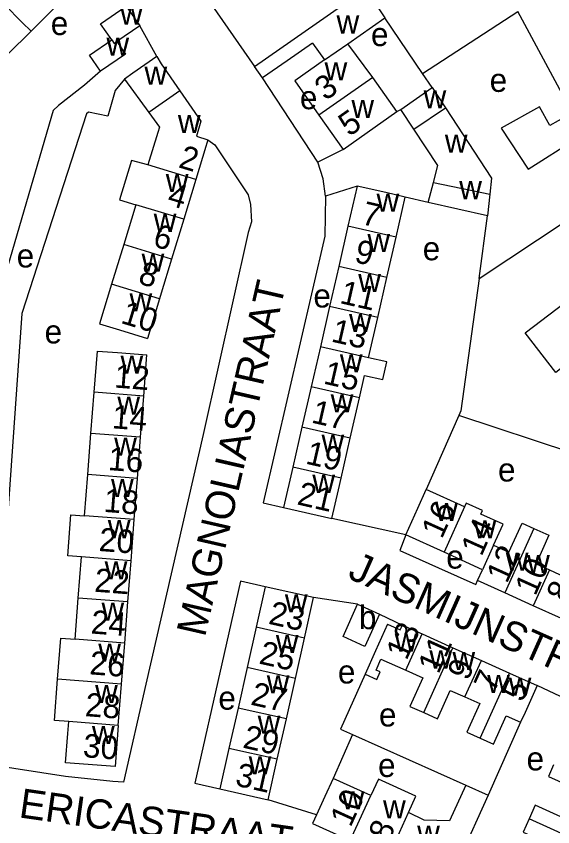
# Model space of a CAD drawing. Extents: x 161141 to 163125, y 381621 to 383200.
# Drawn here: x 161975.3 to 162066.7, y 381774.6 to 381912.6 of the extents above; entities that cross this region are included whole.
import ezdxf

# ---------------------------------------------------------------- set-up
doc = ezdxf.new("R2010")
doc.units = 0
for name, color, linetype in [('BLT_Basislijn', 7, 'Continuous'), ('BLT_Bebouwing', 7, 'Continuous'), ('BLT_Centroide', 7, 'Continuous'), ('BLT_Huisnummer', 7, 'Continuous'), ('BLT_Huisnummer_ tussenligend', 7, 'Continuous'), ('BLT_Onderverdeling_panden', 7, 'Continuous'), ('BLT_Straatnaam', 7, 'Continuous')]:
    doc.layers.add(name, color=color, linetype=linetype)

msp = doc.modelspace()

# ---------------------------------------------------------------- linework, layer by layer
at = {"layer": 'BLT_Basislijn'}
for p, q in [((162004.78, 381920.06), (162015.87, 381904.08)), ((162044.49, 381902.88), (162060.75, 381913.44)), ((162044.49, 381902.88), (162038.1, 381912.33)), ((161999.27, 381905.76), (161996.32, 381910.99)), ((162046.12, 381900.47), (162044.49, 381902.88)), ((162040.1, 381896.39), (162040.81, 381896.73)), ((162030.96, 381889.96), (162026.64, 381887.78)), ((162033.34, 381883.7), (162027.95, 381881.99)), ((162045.46, 381880.9), (162041.55, 381881.82)), ((162054.11, 381867.96), (162055.58, 381878.64)), ((162054.11, 381867.96), (162069.1, 381877.9)), ((162050.66, 381844.65), (162045.12, 381832.03)), ((162070.26, 381838.19), (162050.66, 381844.65)), ((162041.63, 381824.3), (162029.04, 381827.12)), ((162037.14, 381810.83), (162041.08, 381808.95)), ((162071.42, 381795.17), (162064.04, 381798.65)), ((162061.2, 381792.43), (162055.69, 381779.97)), ((162032.57, 381790.33), (162029.25, 381782.86)), ((162032.57, 381790.33), (162051.84, 381781.72)), ((162026.42, 381776.63), (162018.22, 381779.21))]:
    msp.add_line(p, q, dxfattribs=at)
for points in [[(161989.65, 381903.26), (161986.93, 381900.89), (161982.48, 381897.44), (161981.61, 381896.55), (161970.75, 381859.64)], [(161993.76, 381901.92), (161992.16, 381899.98), (161990.91, 381895.58), (161987.63, 381896.27), (161987.26, 381896.02), (161976.26, 381861.98), (161970.83, 381785.14)], [(162026.64, 381887.78), (162017.25, 381902.14)], [(162007.94, 381891.59), (162009.11, 381890.71), (162014.79, 381882.19), (162015.22, 381880.56), (162015.36, 381877.59), (162014.8, 381875.8), (162007.14, 381841.39), (161997.39, 381798.91), (161993.59, 381782.19), (161991.75, 381782.31), (161983.66, 381783.2), (161970.83, 381785.14)], [(162027.95, 381881.99), (162027.56, 381884.93), (162026.64, 381887.78)], [(162027.95, 381881.99), (162027.87, 381875.19), (162017.37, 381829.77), (162020.84, 381829)], [(162054.11, 381867.96), (162051.01, 381845.44), (162050.66, 381844.65)], [(162041.63, 381824.3), (162040.6, 381821.65), (162047.2, 381818.71), (162053.57, 381815.86), (162053.88, 381816.53)], [(162017.7, 381815.47), (162013.47, 381816.42), (162010.32, 381802.36), (162005.69, 381782.05), (162009.99, 381781.06)], [(162033.43, 381812.49), (162025.93, 381813.63)], [(162034.72, 381800.57), (162030.53, 381791.25), (162032.57, 381790.33)]]:
    msp.add_lwpolyline(points, dxfattribs=at)
at = {"layer": 'BLT_Bebouwing'}
for p, q in [((161981.82, 381914.03), (161977.82, 381910.09)), ((161994.01, 381914.35), (161996.32, 381910.99)), ((162031.75, 381907.93), (162038.1, 381912.33)), ((161977.82, 381910.09), (161973.84, 381906.18)), ((162036, 381902.21), (162031.75, 381907.93)), ((162017.25, 381902.14), (162015.87, 381904.08)), ((162040.1, 381896.39), (162036, 381902.21)), ((162040.81, 381896.73), (162046.12, 381900.47)), ((162026.85, 381895.8), (162030.96, 381889.96)), ((161999.4, 381892.83), (161997.72, 381887.3)), ((162007.94, 381891.59), (162007.59, 381890.45)), ((162007.59, 381890.45), (162005.88, 381884.82)), ((162005.88, 381884.82), (162003.82, 381878.05)), ((162033.34, 381883.7), (162031.78, 381876.86)), ((162039.99, 381874.99), (162041.55, 381881.82)), ((161995.66, 381880.53), (161993.6, 381873.76)), ((162055.58, 381878.64), (162045.46, 381880.9)), ((162003.82, 381878.05), (162001.76, 381871.28)), ((162031.78, 381876.86), (162030.22, 381870.03)), ((162038.43, 381868.15), (162039.99, 381874.99)), ((161993.6, 381873.76), (161991.54, 381866.99)), ((162030.22, 381870.03), (162028.65, 381863.19)), ((162036.86, 381861.31), (162038.43, 381868.15)), ((161999.7, 381864.51), (161997.64, 381857.74)), ((162028.65, 381863.19), (162027.09, 381856.35)), ((162035.3, 381854.47), (162036.86, 381861.31)), ((162027.09, 381856.35), (162025.53, 381849.51)), ((161997.01, 381847.96), (161997.55, 381854.96)), ((161988.03, 381841.6), (161988.57, 381848.61)), ((162025.53, 381849.51), (162023.96, 381842.67)), ((161996.47, 381840.95), (161997.01, 381847.96)), ((162032.17, 381840.8), (162033.74, 381847.64)), ((162023.96, 381842.67), (162022.4, 381835.84)), ((161987.49, 381834.59), (161988.03, 381841.6)), ((161995.93, 381833.94), (161996.47, 381840.95)), ((162030.61, 381833.96), (162032.17, 381840.8)), ((162022.4, 381835.84), (162020.84, 381829)), ((161986.95, 381827.58), (161987.49, 381834.59)), ((161995.39, 381826.93), (161995.93, 381833.94)), ((162051.66, 381829.07), (162045.12, 381832.03)), ((162020.84, 381829), (162029.04, 381827.12)), ((161994.85, 381819.91), (161995.39, 381826.93)), ((162048.17, 381821.35), (162041.63, 381824.3)), ((162054.72, 381818.38), (162048.17, 381821.35)), ((161985.87, 381813.55), (161986.41, 381820.56)), ((161994.31, 381812.9), (161994.85, 381819.91)), ((162053.88, 381816.53), (162054.72, 381818.38)), ((162017.7, 381815.47), (162016.16, 381808.59)), ((162025.93, 381813.63), (162017.7, 381815.47)), ((162058.49, 381814.44), (162053.88, 381816.53)), ((162063.34, 381812.25), (162058.49, 381814.44)), ((161985.33, 381806.54), (161985.87, 381813.55)), ((161993.77, 381805.89), (161994.31, 381812.9)), ((162024.39, 381806.75), (162025.93, 381813.63)), ((162033.43, 381812.49), (162037.14, 381810.83)), ((162068.18, 381810.06), (162063.34, 381812.25)), ((162016.16, 381808.59), (162014.62, 381801.71)), ((162044.44, 381807.44), (162049.65, 381805.1)), ((161993.23, 381798.88), (161993.77, 381805.89)), ((162022.85, 381799.86), (162024.39, 381806.75)), ((162049.65, 381805.1), (162054.51, 381802.92)), ((162014.62, 381801.71), (162013.08, 381794.83)), ((162054.51, 381802.92), (162059.28, 381800.78)), ((162059.28, 381800.78), (162064.04, 381798.65)), ((161992.68, 381791.86), (161993.23, 381798.88)), ((162021.31, 381792.98), (162022.85, 381799.86)), ((162013.08, 381794.83), (162011.53, 381787.94)), ((162019.76, 381786.1), (162021.31, 381792.98)), ((162011.53, 381787.94), (162009.99, 381781.06)), ((162018.22, 381779.21), (162019.76, 381786.1)), ((162035.68, 381779.94), (162029.25, 381782.86)), ((162009.99, 381781.06), (162018.22, 381779.21)), ((162051.84, 381781.72), (162055.69, 381779.97))]:
    msp.add_line(p, q, dxfattribs=at)
for points in [[(162015.87, 381904.08), (162035.02, 381917.46), (162036.41, 381915.57), (162036.06, 381915.33), (162038.1, 381912.33)], [(161991.56, 381908.58), (161989.65, 381911.35), (161994.01, 381914.35)], [(162068.25, 381899.39), (162060.75, 381913.44)], [(161996.32, 381910.99), (161992.44, 381908.31)], [(161989.65, 381903.26), (161987.78, 381905.97), (161991.56, 381908.58)], [(161992.44, 381908.31), (161993.9, 381906.19), (161989.65, 381903.26)], [(162025.75, 381908.05), (162021.45, 381905.03), (162017.25, 381902.14)], [(162025.75, 381908.05), (162027.77, 381905.18)], [(161999.27, 381905.76), (161995.15, 381902.93), (161993.76, 381901.92)], [(161999.27, 381905.76), (162000, 381904.52), (162003.18, 381899.91)], [(162027.77, 381905.18), (162022.74, 381901.64), (162026.85, 381895.8)], [(162079.57, 381905.7), (162080.3, 381904.39), (162072.16, 381899.85), (162073.27, 381898), (162066.2, 381894.02), (162064.39, 381897.22), (162057.9, 381893.56), (162062.48, 381886.59), (162070.7, 381891.79), (162070.34, 381892.38), (162080.88, 381898.71)], [(161993.76, 381901.92), (161997.86, 381896.26)], [(162003.18, 381899.91), (162006.74, 381894.73), (162005.97, 381892.19), (162007.94, 381891.59)], [(162046.12, 381900.47), (162048.38, 381897.03)], [(162048.38, 381897.03), (162056.26, 381885.04), (162055.97, 381882.34)], [(161997.86, 381896.26), (161999.68, 381893.74), (161999.4, 381892.83)], [(162030.96, 381889.96), (162035.05, 381892.84), (162040.1, 381896.39)], [(162042.99, 381893.41), (162040.81, 381896.73)], [(162046.34, 381884.33), (162047.07, 381887.2), (162042.99, 381893.41)], [(161997.72, 381887.3), (161994.94, 381888.06), (161992.89, 381881.34), (161995.66, 381880.53)], [(162041.55, 381881.82), (162038.22, 381882.59), (162033.34, 381883.7)], [(162045.46, 381880.9), (162046.34, 381884.33)], [(162055.97, 381882.34), (162055.58, 381878.64)], [(162001.76, 381871.28), (162000, 381865.48), (161999.7, 381864.51)], [(162087.87, 381852.36), (162080.51, 381862.47), (162067.19, 381851.96), (162061.97, 381858.7), (162075.47, 381868.98)], [(161991.54, 381866.99), (161989.47, 381860.23), (161992.86, 381859.2), (161997.64, 381857.74)], [(161988.57, 381848.61), (161989.11, 381855.61), (161992.54, 381855.35), (161997.55, 381854.96)], [(162033.74, 381847.64), (162034.61, 381851.47), (162037.71, 381850.76), (162038.4, 381853.77), (162035.3, 381854.47)], [(162029.04, 381827.12), (162030.16, 381832), (162030.61, 381833.96)], [(162041.63, 381824.3), (162043.69, 381828.86), (162045.12, 381832.03)], [(162056.58, 381822.54), (162058.2, 381826.12), (162054.43, 381827.82), (162054.72, 381828.46), (162051.95, 381829.71), (162051.66, 381829.07)], [(161986.41, 381820.56), (161984.07, 381820.74), (161984.61, 381827.75), (161986.95, 381827.58)], [(162056.58, 381822.54), (162059.21, 381821.35), (162061.46, 381826.31), (162063.45, 381825.41)], [(162063.45, 381825.41), (162066.02, 381824.25), (162063.82, 381819.39), (162066.1, 381818.36)], [(162066.1, 381818.36), (162068.67, 381817.19), (162070.85, 381822.01), (162073.13, 381821)], [(162037.14, 381810.83), (162034.67, 381805.33), (162030.96, 381806.99), (162033.43, 381812.49)], [(162038.55, 381809.11), (162036.5, 381804.55), (162034.72, 381800.57)], [(162038.55, 381809.11), (162040.71, 381808.14), (162041.08, 381808.95)], [(162041.08, 381808.95), (162044.44, 381807.44)], [(161982.33, 381799.72), (161982.87, 381806.73), (161985.33, 381806.54)], [(162034.72, 381800.57), (162036.71, 381799.68), (162037.3, 381800.97), (162036.57, 381801.3), (162037.41, 381803.18), (162041.67, 381801.27)], [(162041.67, 381801.27), (162044.54, 381799.98), (162042.35, 381795.1), (162044.7, 381794.05)], [(161984.24, 381792.52), (161981.79, 381792.7), (161982.33, 381799.72)], [(162044.7, 381794.05), (162047.04, 381793), (162049.21, 381797.83), (162051.72, 381796.71)], [(162064.04, 381798.65), (162061.99, 381794.08), (162061.2, 381792.43)], [(162051.72, 381796.71), (162054.23, 381795.58), (162052.04, 381790.71), (162054.31, 381789.7)], [(162054.31, 381789.7), (162056.57, 381788.68), (162058.74, 381793.53), (162061.2, 381792.43)], [(161992.68, 381791.86), (161992.14, 381784.85), (161983.7, 381785.51), (161984.09, 381790.49), (161984.24, 381792.52)], [(162066.81, 381785.16), (162065.92, 381783.2), (162070.86, 381780.95), (162069.67, 381778.33)], [(162029.25, 381782.86), (162027.83, 381779.74), (162026.42, 381776.63)], [(162042.11, 381777.02), (162043.33, 381779.83), (162036.99, 381782.7), (162035.68, 381779.94)], [(162051.84, 381781.72), (162049.07, 381775.61), (162044.76, 381775.76), (162042.11, 381777.02)], [(162055.69, 381779.97), (162050.85, 381769.31), (162050.65, 381769.4)], [(162069.67, 381778.33), (162068.65, 381776.05), (162063.7, 381778.29), (162062.65, 381775.97)], [(162026.42, 381776.63), (162025.76, 381775.18), (162032.19, 381772.26)], [(162062.65, 381775.97), (162061.61, 381773.67), (162066.55, 381771.43), (162065.51, 381769.15)]]:
    msp.add_lwpolyline(points, dxfattribs=at)
at = {"layer": 'BLT_Onderverdeling_panden'}
for p, q in [((162027.77, 381905.18), (162031.75, 381907.93)), ((162036, 381902.21), (162026.85, 381895.8)), ((162003.18, 381899.91), (161997.86, 381896.26)), ((162042.99, 381893.41), (162048.38, 381897.03)), ((162005.88, 381884.82), (161997.72, 381887.3)), ((162046.34, 381884.33), (162055.97, 381882.34)), ((162003.82, 381878.05), (161995.66, 381880.53)), ((162039.99, 381874.99), (162031.78, 381876.86)), ((162001.76, 381871.28), (161993.6, 381873.76)), ((162038.43, 381868.15), (162030.22, 381870.03)), ((161999.7, 381864.51), (161991.54, 381866.99)), ((162036.86, 381861.31), (162028.65, 381863.19)), ((162035.3, 381854.47), (162027.09, 381856.35)), ((161997.01, 381847.96), (161988.57, 381848.61)), ((162033.74, 381847.64), (162025.53, 381849.51)), ((162032.17, 381840.8), (162023.96, 381842.67)), ((161996.47, 381840.95), (161988.03, 381841.6)), ((162030.61, 381833.96), (162022.4, 381835.84)), ((161995.93, 381833.94), (161987.49, 381834.59)), ((162051.66, 381829.07), (162048.17, 381821.35)), ((161995.39, 381826.93), (161986.95, 381827.58)), ((162063.45, 381825.41), (162058.49, 381814.44)), ((162056.58, 381822.54), (162054.72, 381818.38)), ((161994.85, 381819.91), (161986.41, 381820.56)), ((162066.1, 381818.36), (162063.34, 381812.25)), ((161994.31, 381812.9), (161985.87, 381813.55)), ((162024.39, 381806.75), (162016.16, 381808.59)), ((162041.67, 381801.27), (162044.44, 381807.44)), ((161993.77, 381805.89), (161985.33, 381806.54)), ((162044.7, 381794.05), (162049.65, 381805.1)), ((162022.85, 381799.86), (162014.62, 381801.71)), ((162051.72, 381796.71), (162054.51, 381802.92)), ((162054.31, 381789.7), (162059.28, 381800.78)), ((161993.23, 381798.88), (161982.33, 381799.72)), ((162021.31, 381792.98), (162013.08, 381794.83)), ((161992.68, 381791.86), (161984.24, 381792.52)), ((162019.76, 381786.1), (162011.53, 381787.94)), ((162032.19, 381772.26), (162035.68, 381779.94)), ((162038.62, 381769.34), (162042.11, 381777.02)), ((162073.61, 381771.02), (162062.65, 381775.97))]:
    msp.add_line(p, q, dxfattribs=at)
for points in [[(161977.82, 381910.09), (161976.33, 381911.56), (161970.24, 381917.75)], [(161991.56, 381908.58), (161991.97, 381907.99), (161992.44, 381908.31)]]:
    msp.add_lwpolyline(points, dxfattribs=at)

# ---------------------------------------------------------------- texts
at = {"layer": 'BLT_Centroide'}
for s, p in [('w', (161992.99, 381911.16)), ('e', (161981.18, 381909.42)), ('w', (162029.85, 381909.68)), ('e', (162035.72, 381907.54)), ('w', (161990.66, 381905.91)), ('w', (161997.14, 381900.95)), ('w', (162027.81, 381901.69)), ('e', (162055.93, 381899.74)), ('e', (162023.61, 381896.79)), ('w', (162044.67, 381896.94)), ('w', (162032.38, 381895.31)), ('w', (162002.83, 381892.72)), ('w', (162048.29, 381889.39)), ('w', (162000.77, 381882.69)), ('w', (162050.74, 381881.47)), ('w', (162036.66, 381879.34)), ('w', (161998.71, 381875.91)), ('w', (162035.1, 381872.5)), ('e', (162044.53, 381871.07)), ('e', (161975.38, 381869.84)), ('w', (161996.65, 381869.12)), ('w', (162033.54, 381865.66)), ('w', (161994.59, 381862.38)), ('e', (162025.91, 381863.03)), ('w', (162031.98, 381858.84)), ('e', (161980.13, 381856.91)), ('w', (161993.06, 381851.78)), ('w', (162030.41, 381852)), ('w', (161992.52, 381844.78)), ('w', (162028.85, 381845.16)), ('w', (161991.98, 381837.78)), ('w', (162027.29, 381838.31)), ('e', (162057.35, 381833.4)), ('w', (161991.44, 381830.75)), ('w', (162025.73, 381831.47)), ('w', (162046.64, 381826.69)), ('w', (161990.9, 381823.75)), ('w', (162053.19, 381823.72)), ('e', (162048.53, 381818.57)), ('w', (162058.67, 381818.2)), ('w', (161990.36, 381816.72)), ('w', (162062.3, 381817.8)), ('w', (162021.05, 381811.12)), ('w', (161989.82, 381809.72)), ('b', (162033.67, 381808.26)), ('w', (162019.51, 381804.22)), ('w', (162039.76, 381804.41)), ('w', (161989.27, 381802.72)), ('w', (162045.66, 381801.56)), ('w', (162049.59, 381801.31)), ('e', (162030.08, 381799.01)), ('w', (162017.96, 381797.34)), ('w', (162055.5, 381797.41)), ('w', (162059.17, 381796.94)), ('w', (161988.73, 381795.69)), ('e', (162009.72, 381794.55)), ('e', (162037.08, 381791.69)), ('w', (162016.42, 381790.47)), ('w', (161988.2, 381788.69)), ('w', (162014.88, 381783.56)), ('e', (162062.21, 381784.21)), ('e', (162036.92, 381783.09)), ('w', (162030.72, 381777.56)), ('w', (162037.77, 381776.03)), ('w', (162043.58, 381771.72))]:
    msp.add_text(s, height=4, dxfattribs=at).set_placement(p)
at = {"layer": 'BLT_Huisnummer'}
for s, rotation, p in [('3', 35.1428, (162027.95, 381898.14)), ('5', 35.1488, (162031.99, 381892.03)), ('2', 343.0736, (162002.76, 381886.94)), ('7', 347.1237, (162033.91, 381877.26)), ('6', 343.077, (161998.37, 381873.54)), ('11', 347.1222, (162030.24, 381863.8)), ('10', 343.0582, (161992.93, 381860.43)), ('12', 355.5894, (161991.91, 381849.41)), ('15', 347.1191, (162027.46, 381850.1)), ('16', 355.5894, (161990.86, 381835.36)), ('21', 347.1161, (162022.97, 381829.53)), ('16', 65.6657, (162047.78, 381823.5)), ('20', 355.5894, (161989.28, 381821.58)), ('10', 65.6686, (162063.69, 381813.77)), ('23', 347.3688, (162018.1, 381809.2)), ('13', 65.8329, (162041.76, 381802.8)), ('26', 355.5894, (161987.69, 381800.58)), ('9', 65.8344, (162052.2, 381799.34)), ('27', 347.3658, (162015.07, 381795.43)), ('5', 65.8292, (162061.53, 381795.7)), ('30', 355.5826, (161986.57, 381786.49)), ('31', 347.371, (162012.43, 381781.67)), ('10', 65.5634, (162032.23, 381774.39))]:
    msp.add_text(s, height=4, rotation=rotation, dxfattribs=at).set_placement(p)
at = {"layer": 'BLT_Huisnummer_ tussenligend'}
for s, rotation, p in [('4', 343.0736, (162000.82, 381880.59)), ('9', 347.1237, (162032.73, 381870.78)), ('8', 343.077, (161995.88, 381867.18)), ('13', 347.1222, (162028.78, 381857.26)), ('14', 355.5894, (161991.51, 381842.48)), ('17', 347.1191, (162025.4, 381843.46)), ('19', 347.1191, (162024.42, 381836.47)), ('18', 355.5894, (161990.1, 381828.24)), ('14', 65.9289, (162054.53, 381820.52)), ('12', 65.6686, (162058.85, 381815.9)), ('22', 355.5894, (161988.52, 381814.65)), ('8', 65.6594, (162069.04, 381812.59)), ('24', 355.5894, (161987.93, 381807.53)), ('25', 347.3688, (162016.48, 381802.43)), ('11', 65.8344, (162047.19, 381800.48)), ('7', 65.8292, (162056.71, 381797.36)), ('28', 355.5894, (161986.93, 381793.46)), ('29', 347.3658, (162013.73, 381788.11)), ('8', 65.5617, (162038.74, 381771.87))]:
    msp.add_text(s, height=4, rotation=rotation, dxfattribs=at).set_placement(p)
at = {"layer": 'BLT_Straatnaam'}
for s, height, rotation, p in [('MAGNOLIASTRAAT', 4.9999, 77.0613, (162007.43, 381806.78)), ('JASMIJNSTRAAT', 4.9999, 335.9458, (162031.56, 381817.03)), ('ERICASTRAAT', 5, 351.9458, (161975.61, 381776.23))]:
    msp.add_text(s, height=height, rotation=rotation, dxfattribs=at).set_placement(p)

doc.saveas('drawing.dxf')
